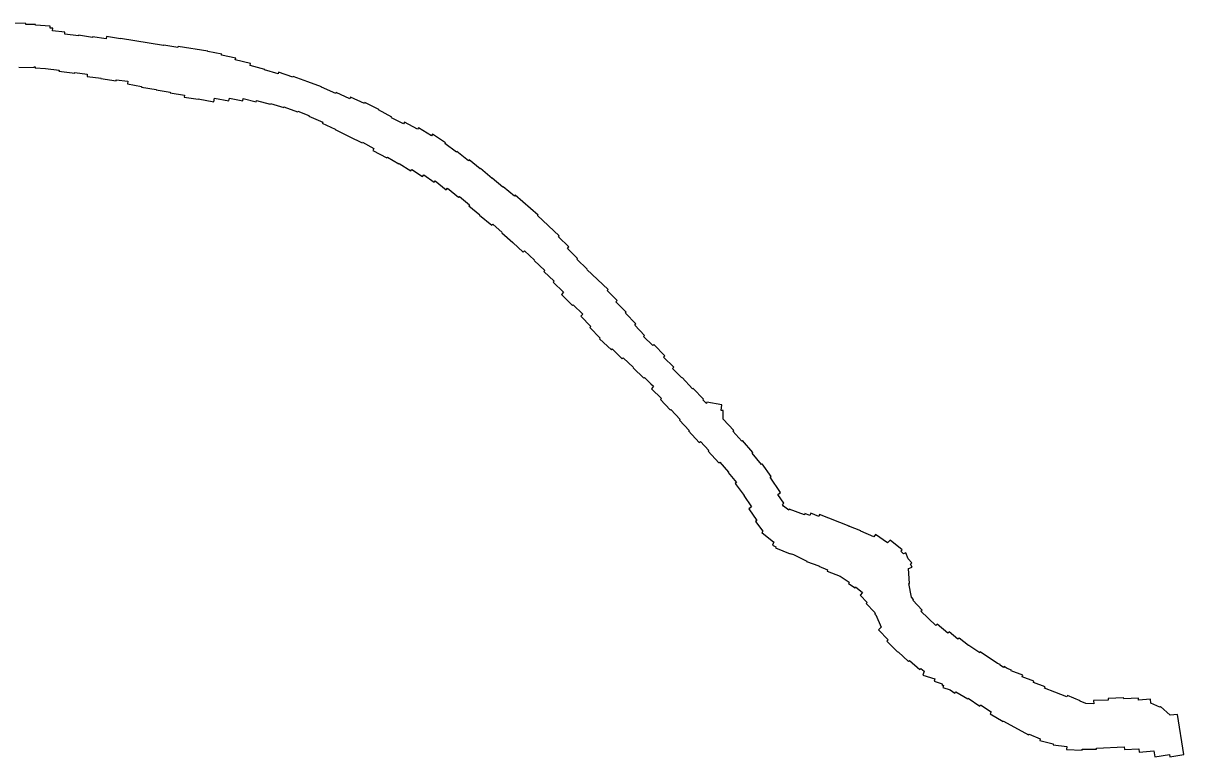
# Model space of a CAD drawing. Extents: x 2650582 to 3923188, y 277893 to 989177.
# Drawn here: x 3495593 to 3507248, y 558674 to 566039 of the extents above; entities that cross this region are included whole.
import ezdxf

# ---------------------------------------------------------------- set-up
doc = ezdxf.new("R2010")
doc.units = 0
doc.layers.add('Level 3', color=7, linetype='Continuous')

msp = doc.modelspace()

# ---------------------------------------------------------------- linework, layer by layer
at = {"layer": 'Level 3'}
for points in [[(3496429, 565904), (3496425, 565881), (3496289, 565901), (3496288, 565897), (3496149, 565919), (3496147, 565912), (3496010, 565930), (3496012, 565950), (3495888, 565963), (3495889, 565990), (3495864, 565991), (3495865, 566009), (3495717, 566019), (3495717, 566025), (3495619, 566025), (3495619, 566037), (3495479, 566039)], [(3500073, 564667), (3500064, 564657), (3499948, 564751), (3499943, 564744), (3499828, 564830), (3499833, 564838), (3499704, 564926), (3499692, 564910), (3499563, 564990), (3499554, 564974), (3499422, 565047), (3499411, 565028), (3499293, 565089), (3499296, 565096), (3499161, 565168), (3499164, 565173), (3499024, 565243), (3499019, 565232), (3498881, 565298), (3498872, 565279), (3498737, 565344), (3498732, 565332), (3498589, 565396), (3498590, 565399), (3498452, 565452), (3498304, 565505), (3498302, 565498), (3498158, 565547), (3498153, 565532), (3498017, 565571), (3498018, 565575), (3497871, 565615), (3497875, 565636), (3497723, 565670), (3497727, 565689), (3497586, 565717), (3497587, 565727), (3497447, 565754), (3497447, 565758), (3497148, 565805), (3497146, 565794), (3497004, 565820), (3497003, 565814), (3496570, 565887), (3496569, 565882), (3496429, 565904)], [(3495549, 565597), (3495704, 565594), (3495704, 565600), (3495714, 565600), (3495714, 565590), (3495817, 565585)], [(3495817, 565585), (3495817, 565583), (3495954, 565569), (3495952, 565559), (3496111, 565536), (3496112, 565543), (3496236, 565528), (3496234, 565505), (3496375, 565489), (3496374, 565483), (3496525, 565462), (3496527, 565471), (3496643, 565456), (3496639, 565429), (3496782, 565405), (3496781, 565397), (3496929, 565375), (3496928, 565370), (3497070, 565346), (3497069, 565340), (3497213, 565316), (3497210, 565298), (3497349, 565275), (3497349, 565280), (3497507, 565251), (3497513, 565285), (3497659, 565259), (3497664, 565287), (3497797, 565259), (3497802, 565282), (3497931, 565249), (3497935, 565264), (3498073, 565227), (3498075, 565233), (3498210, 565192), (3498212, 565199), (3498349, 565149), (3498352, 565157), (3498463, 565114), (3498460, 565107), (3498602, 565046), (3498597, 565035)], [(3498597, 565035), (3498727, 564976), (3498725, 564971), (3498868, 564901), (3498868, 564903), (3498998, 564838), (3499001, 564844), (3499115, 564782), (3499104, 564762), (3499245, 564686), (3499250, 564695), (3499366, 564628), (3499367, 564630), (3499487, 564558), (3499497, 564572), (3499603, 564501), (3499616, 564518), (3499720, 564443), (3499730, 564456), (3499839, 564366), (3499854, 564383), (3499966, 564293), (3499973, 564301), (3500076, 564215), (3500067, 564205), (3500179, 564116), (3500176, 564113), (3500300, 564012), (3500309, 564022), (3500402, 563939), (3500400, 563936), (3500511, 563837), (3500614, 563740), (3500628, 563754), (3500728, 563661), (3500725, 563657), (3500832, 563556), (3500822, 563546), (3500924, 563448), (3500916, 563440), (3501019, 563340), (3500998, 563316), (3501111, 563206), (3501116, 563211), (3501212, 563118), (3501193, 563098), (3501293, 562995), (3501282, 562983), (3501387, 562877), (3501382, 562871), (3501500, 562761), (3501507, 562769), (3501609, 562671), (3501617, 562678), (3501721, 562581), (3501718, 562578), (3501827, 562476), (3501832, 562481), (3501877, 562438), (3501876, 562437), (3501896, 562420), (3501924, 562394), (3501902, 562370), (3502003, 562271), (3501993, 562262)], [(3498597, 565035), (3498727, 564976), (3498725, 564971), (3498868, 564901), (3498868, 564903), (3498998, 564838), (3499001, 564844), (3499115, 564782), (3499104, 564762), (3499245, 564686), (3499250, 564695), (3499366, 564628), (3499367, 564630), (3499487, 564558), (3499497, 564572), (3499603, 564501), (3499616, 564518), (3499720, 564443), (3499730, 564456), (3499839, 564366), (3499854, 564383), (3499966, 564293), (3499973, 564301), (3500076, 564215), (3500067, 564205), (3500179, 564116), (3500176, 564113), (3500300, 564012), (3500309, 564022), (3500402, 563939), (3500400, 563936), (3500511, 563837), (3500614, 563740), (3500628, 563754), (3500728, 563661), (3500725, 563657), (3500832, 563556), (3500822, 563546), (3500924, 563448), (3500916, 563440), (3501019, 563340), (3500998, 563316), (3501111, 563206), (3501116, 563211), (3501212, 563118), (3501193, 563098), (3501293, 562995), (3501282, 562983), (3501387, 562877), (3501382, 562871), (3501500, 562761), (3501507, 562769), (3501609, 562671), (3501617, 562678), (3501721, 562581), (3501718, 562578), (3501827, 562476), (3501832, 562481), (3501877, 562438), (3501876, 562437), (3501896, 562420), (3501924, 562394), (3501902, 562370), (3502003, 562271), (3501993, 562262)], [(3503285, 561159), (3503281, 561149), (3503230, 561191), (3503218, 561208), (3503233, 561219), (3503172, 561308), (3503198, 561326), (3503095, 561481), (3503104, 561487), (3503013, 561614), (3503006, 561608), (3502915, 561724), (3502921, 561728), (3502816, 561850), (3502809, 561844), (3502720, 561942), (3502729, 561951), (3502622, 562065), (3502623, 562151), (3502602, 562151), (3502608, 562208), (3502457, 562234), (3502454, 562222), (3502419, 562257), (3502425, 562263), (3502320, 562372), (3502315, 562368), (3502212, 562483), (3502208, 562479), (3502114, 562574), (3502127, 562587), (3502023, 562685), (3502038, 562700), (3501925, 562812), (3501916, 562803), (3501821, 562894), (3501833, 562905), (3501734, 563009), (3501746, 563021), (3501640, 563128), (3501649, 563138), (3501546, 563241), (3501559, 563255), (3501458, 563356), (3501467, 563365), (3501255, 563568), (3501257, 563571), (3501154, 563670), (3501161, 563678), (3501058, 563778), (3501072, 563793), (3500968, 563896), (3500975, 563903), (3500759, 564109), (3500763, 564113), (3500535, 564312), (3500527, 564303), (3500412, 564396), (3500409, 564392), (3500303, 564482), (3500302, 564481), (3500185, 564580), (3500181, 564576), (3500073, 564667)], [(3501993, 562262), (3502091, 562156), (3502097, 562161), (3502191, 562060), (3502184, 562053), (3502281, 561951), (3502275, 561946), (3502382, 561831), (3502394, 561841), (3502478, 561749), (3502471, 561743)], [(3501993, 562262), (3502091, 562156), (3502097, 562161), (3502191, 562060), (3502184, 562053), (3502281, 561951), (3502275, 561946), (3502382, 561831), (3502394, 561841), (3502478, 561749), (3502471, 561743)], [(3502471, 561743), (3502579, 561625), (3502589, 561633), (3502676, 561533), (3502672, 561529), (3502755, 561429), (3502743, 561419), (3502834, 561299), (3502830, 561296), (3502908, 561185), (3502880, 561165), (3502961, 561048), (3502947, 561037), (3503022, 560940), (3503010, 560925), (3503131, 560830), (3503132, 560831)], [(3507248, 558696), (3507184, 559100), (3507113, 559092), (3507013, 559178), (3507008, 559173), (3506919, 559214), (3506915, 559254), (3506794, 559243), (3506792, 559262), (3506645, 559256), (3506644, 559265), (3506488, 559260), (3506488, 559244), (3506343, 559240), (3506344, 559207), (3506265, 559208), (3506208, 559232), (3506209, 559236), (3506079, 559288), (3506075, 559276), (3505953, 559323), (3505953, 559322), (3505850, 559362), (3505855, 559376), (3505739, 559421), (3505744, 559434), (3505627, 559478), (3505632, 559493), (3505516, 559537), (3505518, 559543), (3505476, 559559), (3505444, 559580), (3505438, 559571), (3505404, 559594), (3505406, 559600), (3505379, 559611), (3505205, 559727), (3505200, 559719), (3505089, 559792), (3505088, 559790), (3504991, 559866), (3504980, 559854), (3504891, 559930), (3504879, 559916), (3504772, 560006), (3504759, 559993), (3504609, 560135), (3504622, 560147), (3504527, 560248), (3504535, 560255), (3504515, 560276), (3504488, 560413), (3504494, 560414), (3504484, 560563), (3504519, 560577), (3504505, 560609), (3504518, 560622), (3504481, 560660), (3504456, 560722), (3504434, 560712), (3504408, 560739), (3504419, 560751), (3504299, 560849), (3504274, 560822), (3504152, 560905), (3504134, 560882), (3504005, 560941), (3504005, 560943), (3503886, 560989), (3503887, 560991), (3503591, 561107), (3503583, 561088), (3503504, 561120), (3503494, 561097), (3503442, 561116), (3503438, 561105), (3503285, 561159)], [(3503132, 560831), (3503117, 560799), (3503153, 560783), (3503149, 560773), (3503296, 560712), (3503297, 560714), (3503328, 560704), (3503462, 560637), (3503461, 560636), (3503583, 560591), (3503582, 560587), (3503671, 560552), (3503666, 560538), (3503798, 560488), (3503888, 560428), (3503880, 560414), (3503947, 560371), (3503952, 560379), (3504022, 560322), (3503998, 560298), (3504070, 560223), (3504060, 560213), (3504143, 560125), (3504150, 560111), (3504146, 560107), (3504156, 560098), (3504210, 559974), (3504181, 559949), (3504279, 559847), (3504267, 559835), (3504378, 559725), (3504380, 559727), (3504484, 559630), (3504493, 559640), (3504599, 559552), (3504607, 559562), (3504641, 559533), (3504629, 559493), (3504748, 559456), (3504741, 559433), (3504822, 559408), (3504824, 559407), (3504819, 559399), (3504834, 559390), (3504827, 559371), (3504902, 559345), (3504950, 559313), (3504958, 559325), (3505078, 559257), (3505082, 559263), (3505200, 559184), (3505208, 559196), (3505315, 559127), (3505303, 559107), (3505436, 559028), (3505439, 559033), (3505690, 558896), (3505694, 558902), (3505807, 558856), (3505802, 558837), (3505936, 558804), (3505935, 558794), (3506073, 558777), (3506072, 558748), (3506229, 558742), (3506229, 558752), (3506373, 558752), (3506373, 558762), (3506651, 558775), (3506652, 558748), (3506797, 558754), (3506802, 558721), (3506948, 558735), (3506957, 558674), (3507105, 558697), (3507108, 558674), (3507248, 558696)]]:
    msp.add_lwpolyline(points, dxfattribs=at)

doc.saveas('drawing.dxf')
